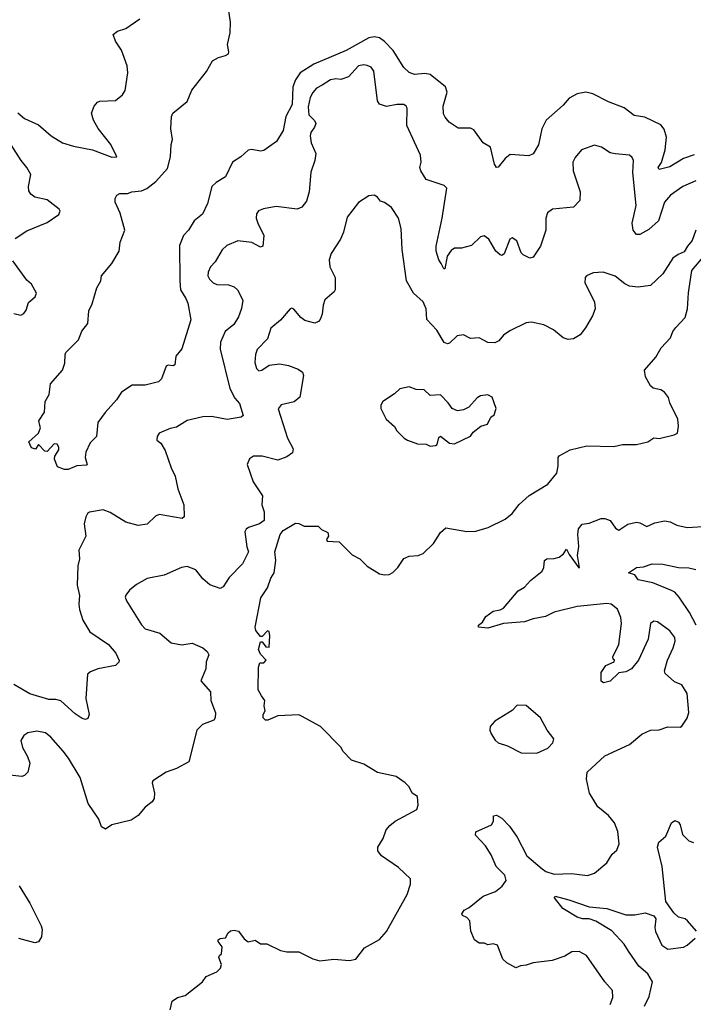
# Model space of a CAD drawing. Extents: x 2293139 to 2515392, y 824115 to 1006937.
# Tile 279 of 417: x 2369058 to 2372910, y 974206 to 979840. Entities that reach past the tile are written whole.
import ezdxf

# ---------------------------------------------------------------- set-up
doc = ezdxf.new("R2010")
doc.units = 0

msp = doc.modelspace()

# ---------------------------------------------------------------- linework, layer by layer
at = {"layer": '0CON10XD'}
for points in [[(2370007.8, 978245), (2370018.8, 978218.8), (2370037.2, 978122.8), (2369985, 977957.5), (2369951.2, 977915), (2369945.7, 977864.3), (2369935, 977860), (2369906.4, 977863.6), (2369895, 977857.5), (2369869.2, 977785), (2369851.3, 977768.7), (2369775, 977748.5), (2369701.1, 977748.9), (2369640.4, 977709.6), (2369611.9, 977665), (2369546.8, 977593.2), (2369505.4, 977535), (2369496.2, 977455), (2369460.2, 977419.8), (2369435.8, 977365), (2369432, 977335), (2369443.3, 977295), (2369439.2, 977290.8), (2369385, 977287.5), (2369335, 977266.7), (2369315, 977266.7), (2369275, 977282.5), (2369257.5, 977325), (2369258.3, 977341.7), (2369281.7, 977378.3), (2369282.5, 977395), (2369271.7, 977411.7), (2369255, 977412.5), (2369215, 977370), (2369201.7, 977371.7), (2369165, 977410), (2369148.3, 977381.7), (2369125, 977390), (2369110, 977425), (2369166.1, 977473.9), (2369176.7, 977505), (2369172.5, 977517.5), (2369167.5, 977545), (2369198.8, 977595), (2369204.2, 977655), (2369226.2, 977695), (2369234.1, 977755.9), (2369303.3, 977835), (2369316.2, 977875), (2369317, 977923), (2369322.5, 977935), (2369395, 978008.8), (2369413, 978057), (2369447.7, 978102.3), (2369453.8, 978175), (2369472.9, 978215), (2369498.8, 978305), (2369521.5, 978345), (2369525.5, 978375), (2369584.6, 978445), (2369627.3, 978515), (2369633, 978567), (2369659.2, 978635), (2369632.9, 978732.9), (2369603.3, 978795), (2369603, 978817), (2369613.6, 978836.4), (2369630, 978845), (2369675, 978846), (2369700, 978855), (2369755, 978860), (2369785, 978874), (2369836.3, 978913.7), (2369902.5, 978987.5), (2369920.4, 979055), (2369923.5, 979125), (2369930.8, 979155), (2369922, 979215), (2369926.2, 979285), (2369933.3, 979305), (2370015, 979372.5), (2370042.7, 979437.3), (2370126.1, 979543.9), (2370161.2, 979605), (2370195, 979624), (2370235.6, 979634.4), (2370251.2, 979645), (2370254.2, 979655), (2370247.1, 979697.1), (2370262.2, 979765), (2370263.3, 979825), (2370244.6, 979955.4)], [(2369302.5, 979135), (2369365, 979115.9), (2369474.6, 979094.6), (2369585, 979052.9), (2369612.5, 979055), (2369578.8, 979125), (2369506.8, 979216.8), (2369480, 979265), (2369469.2, 979305), (2369484.1, 979345.9), (2369502.7, 979367.3), (2369516.1, 979373.9), (2369605, 979377.5), (2369645, 979410), (2369661.4, 979435), (2369675.7, 979535), (2369672.5, 979575), (2369640, 979665), (2369606.4, 979716.4), (2369592.5, 979755), (2369616.4, 979773.6), (2369665, 979790), (2369745, 979844)], [(2372915, 979066.5), (2372854.3, 979045.7), (2372775, 978997.5), (2372715, 978983.3), (2372708.8, 978995), (2372727.9, 979022.1), (2372750, 979095), (2372757.4, 979167.4), (2372743.9, 979213.9), (2372725, 979238.6), (2372632.4, 979282.4), (2372572.5, 979292.5), (2372513.8, 979335), (2372425, 979369.5), (2372335, 979415.5), (2372295, 979425.9), (2372246, 979415), (2372200, 979390), (2372165, 979350), (2372067.8, 979265), (2372043.7, 979216.3), (2372025.6, 979124.4), (2371995, 979072.5), (2371970, 979060), (2371862.1, 979067.9), (2371835, 979045.8), (2371795, 978996.7), (2371783.9, 978993.9), (2371772.9, 979012.9), (2371751.2, 979111.2), (2371708.8, 979135), (2371655, 979208.8), (2371635, 979218.6), (2371565, 979219.2), (2371513.2, 979253.2), (2371491.2, 979281.2), (2371481.7, 979301.7), (2371479.2, 979345), (2371502.2, 979425), (2371492.5, 979455), (2371405, 979526), (2371375, 979531.3), (2371315.4, 979525.4), (2371285, 979537.8), (2371255, 979567.1), (2371193, 979663), (2371145, 979715.6), (2371115.4, 979735.4), (2371085, 979741.5), (2371055, 979735.4), (2370925, 979662.8), (2370740.8, 979585), (2370661.8, 979535), (2370635, 979496.5), (2370620.6, 979455), (2370615.2, 979355), (2370580.3, 979285), (2370565.3, 979205), (2370526.6, 979143.4), (2370455, 979091.4), (2370435, 979087.1), (2370385, 979098), (2370365, 979094), (2370322.5, 979055), (2370274.4, 979025), (2370235, 978940), (2370181.4, 978908.6), (2370157.3, 978885), (2370132.7, 978787.3), (2370103.2, 978726.8), (2370055, 978689.2), (2370023.6, 978636.4), (2369995.4, 978604.6), (2369972, 978548), (2369973.1, 978345), (2369976.7, 978295), (2370007.8, 978245)], [(2372925, 978918.2), (2372850.8, 978885), (2372778.9, 978835), (2372744.7, 978795.3), (2372711.5, 978688.5), (2372655, 978638.6), (2372605, 978610), (2372585, 978610.6), (2372566.9, 978635), (2372561.4, 978675), (2372584.1, 978775.9), (2372564.6, 978965), (2372568.9, 979035), (2372561.3, 979051.3), (2372544.4, 979064.4), (2372463.3, 979073.3), (2372435, 979078.6), (2372385, 979110.8), (2372345, 979122), (2372271.2, 979095), (2372235, 979052), (2372221.9, 979025), (2372222.9, 978975), (2372262.5, 978855), (2372262, 978805), (2372225, 978766.7), (2372105, 978756), (2372076.7, 978735), (2372066.2, 978705), (2372067.5, 978635), (2372036.8, 978543.2), (2371995, 978481.2), (2371975, 978476.2), (2371936.7, 978495), (2371926.4, 978506.4), (2371900, 978575), (2371875, 978592.5), (2371861.2, 978585), (2371829.1, 978500.9), (2371815, 978491.2), (2371805, 978494), (2371780, 978515), (2371741.2, 978585), (2371715, 978603.8), (2371693.2, 978596.8), (2371641.7, 978548.3), (2371585, 978533.3), (2371545, 978532.5), (2371525, 978519.2), (2371502.8, 978487.2), (2371490, 978415), (2371484, 978415), (2371468.8, 978445), (2371454.5, 978465), (2371440.3, 978515), (2371439.3, 978545), (2371474.6, 978705), (2371500.8, 978875), (2371485, 978892), (2371383.3, 978925), (2371351.4, 978975), (2371345.8, 978995), (2371354.4, 979025.6), (2371350.9, 979065), (2371272.5, 979235), (2371274.2, 979334.2), (2371268.8, 979345), (2371254, 979354), (2371215, 979354.2), (2371155, 979343.8), (2371115, 979356.7), (2371104.3, 979375), (2371083.1, 979545), (2371067.3, 979567.3), (2371045, 979578.2), (2371025, 979581.2), (2370995, 979575.4), (2370937.3, 979512.7), (2370895, 979497.8), (2370865, 979501.8), (2370835, 979496.2), (2370788, 979465), (2370755, 979447.5), (2370735, 979424), (2370719.5, 979395), (2370708.3, 979341.7), (2370711.4, 979295), (2370743, 979263), (2370750.5, 979245), (2370744.6, 979225.4), (2370722.5, 979195), (2370718.9, 979175), (2370725.6, 979135.6), (2370750.8, 979075), (2370746, 979035), (2370722.2, 978967.8), (2370712.9, 978855), (2370698, 978802), (2370672, 978768), (2370645, 978755.6), (2370525, 978770.5), (2370451.9, 978758.1), (2370422.9, 978747.1), (2370411.7, 978728.3), (2370411.1, 978705), (2370419.1, 978675), (2370453.3, 978605), (2370448, 978545), (2370435, 978538.6), (2370385, 978564.6), (2370305, 978574.6), (2370241.9, 978548.1), (2370216.6, 978523.4), (2370175.6, 978455), (2370149.4, 978425), (2370135.4, 978394.6), (2370133.8, 978375), (2370143.3, 978355), (2370165, 978334.2), (2370185.6, 978325.6), (2370252.6, 978322.6), (2370285, 978311.9), (2370303.1, 978295), (2370333.1, 978235), (2370327, 978187), (2370309.9, 978140.1), (2370283.1, 978095), (2370232.2, 978055), (2370206.5, 977995), (2370204.5, 977955.5), (2370258.9, 977728.9), (2370288.6, 977675), (2370314.5, 977644.5), (2370336, 977575), (2370325, 977566.2), (2370245, 977552.2), (2370155, 977568.8), (2370105, 977567.7), (2370015, 977546.7), (2369955, 977509.2), (2369919.1, 977500.9), (2369856.1, 977473.9), (2369843.3, 977455), (2369842.5, 977435), (2369865, 977416.7), (2369889.2, 977375), (2369924.2, 977275), (2369947.5, 977227.5), (2369961.4, 977155), (2369996.9, 977065), (2369997.8, 976995), (2369986.7, 976985), (2369855, 977009.4), (2369835, 977000), (2369786.9, 976953.1), (2369735.6, 976945.6), (2369665, 976965.6), (2369575, 977019.5), (2369535, 977035.5), (2369457.9, 977022.1), (2369445, 977013.8), (2369435.7, 976995), (2369427.1, 976955), (2369436, 976885), (2369395.7, 976805), (2369399.4, 976755), (2369390.6, 976715), (2369386.4, 976605), (2369399.1, 976545), (2369395.5, 976495), (2369400, 976465), (2369418.9, 976405), (2369458.1, 976338.1), (2369565.4, 976265.4), (2369607.5, 976215), (2369625.9, 976174.1), (2369625, 976163.3), (2369605, 976144), (2369505, 976125.8), (2369462.1, 976107.9), (2369446.2, 976095), (2369435.7, 975955.7), (2369455.8, 975864.2), (2369448, 975842), (2369435, 975836.2), (2369415, 975842), (2369375, 975867.5), (2369292.8, 975942.8), (2369265, 975950.5), (2369225, 975949.5), (2369115, 975983.3), (2369025, 976035.8)], [(2369047.7, 979307.7), (2369085, 979274.4), (2369165, 979238.5), (2369238.1, 979175), (2369302.5, 979135)], [(2369031.2, 978588.8), (2369098.8, 978631.2), (2369215, 978678.8), (2369281.2, 978725), (2369290, 978745), (2369284, 978755), (2369215, 978810), (2369144.4, 978824.4), (2369121.7, 978841.7), (2369110.8, 978860.8), (2369108.1, 978885), (2369120.8, 978955), (2369098.6, 978995), (2369065.4, 979035), (2368991.2, 979151.2)], [(2372924.2, 978635), (2372904.2, 978575.8), (2372876.7, 978545), (2372857.7, 978512.3), (2372824.3, 978495.7), (2372792.5, 978475), (2372736.7, 978385), (2372665, 978318.5), (2372595, 978310), (2372545, 978315.5), (2372518.5, 978328.5), (2372463.3, 978373.3), (2372395, 978394.6), (2372337.9, 978392.1), (2372300, 978375), (2372291.2, 978365), (2372289.2, 978335), (2372345.5, 978225.5), (2372348.1, 978185), (2372333.1, 978145), (2372294, 978076), (2372262.4, 978037.6), (2372225, 978014.4), (2372195, 978010), (2372165, 978018.9), (2372110, 978065), (2372055, 978094.4), (2371985, 978110), (2371955, 978105.6), (2371860.9, 978059.1), (2371825.6, 978034.4), (2371798.3, 978001.7), (2371775, 977990.8), (2371735, 977992.5), (2371685, 978019.2), (2371635.9, 978015.9), (2371595, 978037.1), (2371559.7, 978030.3), (2371515, 977990), (2371505, 977986), (2371485, 977992.5), (2371443, 978063), (2371386.7, 978125), (2371383.3, 978185), (2371365.8, 978225), (2371310, 978275), (2371269.4, 978345), (2371245.8, 978525), (2371240, 978645), (2371223.8, 978705), (2371183.3, 978765), (2371145, 978793.8), (2371121.2, 978801.2), (2371103.9, 978823.9), (2371085, 978836.2), (2371055, 978831.2), (2370995.7, 978794.3), (2370929.7, 978710.3), (2370908.8, 978625), (2370892, 978585), (2370838.8, 978501.2), (2370827.5, 978465), (2370832, 978425), (2370862, 978365), (2370862, 978295), (2370856.7, 978283.3), (2370803.2, 978236.8), (2370794.2, 978205.8), (2370788, 978155), (2370776.7, 978125), (2370767.3, 978112.7), (2370745, 978104.2), (2370688.8, 978118.8), (2370665.8, 978135.8), (2370625, 978183.3), (2370615, 978188.8), (2370603.9, 978186.1), (2370549.7, 978120.3), (2370494.4, 978075.6), (2370475, 978013.3), (2370415, 977952.5), (2370406, 977925), (2370402.2, 977877.8), (2370411.4, 977845), (2370425, 977830), (2370443.3, 977835), (2370485, 977862.9), (2370545, 977870.8), (2370595, 977861.4), (2370651.2, 977841.2), (2370675, 977823.3), (2370680.8, 977805), (2370660.3, 977679.7), (2370627, 977653), (2370553.7, 977636.3), (2370535.7, 977614.3), (2370589.2, 977445), (2370621.2, 977385), (2370617.5, 977362.5), (2370585, 977339.6), (2370535, 977320), (2370445, 977342.9)], [(2369025, 978158.8), (2369065, 978150), (2369081.7, 978158.3), (2369095, 978177.5), (2369108.8, 978221.2), (2369146.7, 978255), (2369153.8, 978275), (2369125, 978327.5), (2369099.5, 978349.5), (2369019.3, 978459.3)], [(2369917.5, 974175), (2369930, 974225), (2369960, 974245), (2370003.6, 974256.4), (2370102.5, 974335), (2370123.9, 974366.1), (2370185, 974392.5), (2370206.4, 974413.6), (2370212.5, 974435), (2370197.5, 974475), (2370200, 974485), (2370212.5, 974495), (2370216.2, 974536.2), (2370193.3, 974565), (2370192.5, 974575), (2370205, 974583.3), (2370235, 974587.5), (2370250, 974615), (2370264.1, 974625.9), (2370285, 974630), (2370310, 974625), (2370340.7, 974580.7), (2370363.6, 974563.6), (2370405, 974572.5), (2370435, 974552.5), (2370471.7, 974551.7), (2370550, 974515), (2370586.4, 974506.4), (2370655, 974506), (2370735, 974465.8), (2370775, 974454.3), (2370855, 974464), (2370943.6, 974456.4), (2370980, 974465), (2371030.7, 974529.3), (2371115, 974577.5), (2371155, 974623.3), (2371273.8, 974835), (2371293, 974893), (2371293.3, 974925), (2371225, 974990), (2371126.2, 975055), (2371106.2, 975085), (2371106, 975105), (2371136.2, 975155), (2371153.3, 975205), (2371175, 975230), (2371205.9, 975254.1), (2371328.3, 975321.7), (2371336.2, 975345), (2371332.5, 975395), (2371302.5, 975415), (2371285, 975450), (2371263, 975473), (2371210.7, 975510.7), (2371105, 975533.3), (2371025, 975580), (2370955, 975603.8), (2370906.7, 975655), (2370895.9, 975675.9), (2370777.5, 975795), (2370670, 975855), (2370655, 975862.5), (2370535, 975857.5), (2370477, 975833), (2370463, 975833), (2370450, 975845), (2370450, 975865), (2370462.5, 975885), (2370456.7, 975915), (2370460, 975945), (2370440.5, 975970.5), (2370421.2, 976005), (2370423.8, 976135), (2370430.7, 976159.3), (2370455, 976160), (2370467.5, 976175), (2370435, 976210), (2370423.9, 976236.1), (2370435, 976280), (2370445, 976280), (2370465, 976252.5), (2370485, 976250), (2370488.8, 976315), (2370485, 976340), (2370475, 976342.5), (2370445, 976310), (2370435, 976310), (2370408.8, 976345), (2370404.2, 976365), (2370437.7, 976532.3), (2370475, 976590), (2370494, 976645), (2370513.8, 976675), (2370522, 976745), (2370516.2, 976795), (2370547.5, 976895), (2370565, 976917.5), (2370635, 976960), (2370655, 976957.5), (2370685, 976942.5), (2370765, 976942.5), (2370783.9, 976923.9), (2370820, 976905), (2370823.8, 976885), (2370812.5, 976865), (2370817, 976857), (2370885, 976853.3), (2370958.3, 976778.3), (2371002.5, 976755), (2371045, 976713.8), (2371115, 976670), (2371143.9, 976663.9), (2371170, 976665), (2371192.3, 976677.7), (2371220, 976705), (2371255, 976756.2), (2371285, 976770), (2371335.9, 976774.1), (2371365, 976786.2), (2371425, 976843.3), (2371465, 976906.7), (2371495, 976933.3), (2371615, 976911.4), (2371665.7, 976914.3), (2371737.5, 976935), (2371835, 976982.9), (2371875, 977014), (2371914.6, 977065.4), (2371971.7, 977118.3), (2372077.6, 977182.4), (2372130, 977245), (2372137.7, 977287.7), (2372136.7, 977335), (2372143.3, 977345), (2372205, 977378.1), (2372301.2, 977401.2), (2372455, 977398), (2372505, 977410), (2372585, 977409.2), (2372650, 977425), (2372685, 977448), (2372715, 977443.8), (2372800, 977465), (2372818.8, 977475), (2372825.8, 977515), (2372822.5, 977555), (2372776.8, 977646.8), (2372767.9, 977677.9), (2372745, 977708.8), (2372725, 977721.2), (2372681.4, 977731.4), (2372665.9, 977745.9), (2372636.1, 977796.1), (2372631.2, 977835), (2372695, 977908.8), (2372726.7, 977963.3), (2372780.3, 978019.7), (2372793.8, 978055), (2372810.9, 978079.1), (2372864.2, 978135), (2372877.8, 978185), (2372883.4, 978276.6), (2372901.2, 978405), (2372985.6, 978504.4)], [(2371405, 977400), (2371435, 977403.3), (2371445, 977410), (2371455, 977450), (2371465, 977457.5), (2371515, 977416.7), (2371545, 977413.3), (2371635, 977457.5), (2371650.7, 977479.3), (2371695, 977513.3), (2371732.5, 977525), (2371752.5, 977565), (2371770.7, 977579.3), (2371782.5, 977615), (2371759.3, 977679.3), (2371735, 977693.3), (2371692.7, 977687.3), (2371675, 977676.2), (2371626.6, 977623.4), (2371595, 977608), (2371562.3, 977602.3), (2371531.2, 977615), (2371508.3, 977648.3), (2371465, 977693.3), (2371405, 977689.2), (2371371.7, 977721.7), (2371325, 977724), (2371285, 977740), (2371232.3, 977727.7), (2371200.7, 977699.3), (2371134.1, 977655.9), (2371123.3, 977635), (2371123.3, 977615), (2371153.3, 977555), (2371201.7, 977511.7), (2371215, 977487.5), (2371257.5, 977445), (2371275, 977433.3), (2371333.6, 977413.6), (2371381.7, 977411.7), (2371405, 977400)], [(2370445, 977342.9), (2370395, 977343.3), (2370372, 977328), (2370358.8, 977295), (2370393.8, 977195), (2370446.7, 977115), (2370443.3, 977065), (2370456.2, 977025), (2370456.7, 976975), (2370430, 976955), (2370366.4, 976933.6), (2370352.5, 976925), (2370345, 976910), (2370357, 976823), (2370366.2, 976795), (2370333, 976727), (2370255, 976648.8), (2370222, 976595), (2370205, 976585.6), (2370145, 976606.9), (2370105, 976640), (2370065, 976691.4), (2370015, 976710.6), (2369983.6, 976706.4), (2369885, 976660.8), (2369787.7, 976642.3), (2369725, 976608.8), (2369686.7, 976575), (2369665, 976547.5), (2369662, 976535), (2369668, 976515), (2369755, 976376.7), (2369775, 976354.2), (2369859.7, 976329.7), (2369925, 976273.8), (2369985, 976263.8), (2370045, 976272.5), (2370105, 976246.2), (2370130, 976225), (2370140, 976205), (2370123.9, 976166.1), (2370123.3, 976125), (2370093.6, 976056.4), (2370148.8, 975995), (2370151.2, 975945), (2370178, 975875), (2370175.8, 975845), (2370167.8, 975832.2), (2370103, 975807), (2370070, 975775), (2370025.8, 975594.2), (2369954.2, 975555.8), (2369895, 975534), (2369820, 975485), (2369816.4, 975473.6), (2369829.4, 975415), (2369826.8, 975383.2), (2369816, 975365), (2369775, 975334.2), (2369735, 975285.8), (2369695, 975260), (2369585, 975234.2), (2369548, 975208), (2369525, 975221.1), (2369510, 975265), (2369450, 975355), (2369403.1, 975505), (2369337.7, 975615), (2369307.1, 975655), (2369235.7, 975735), (2369205, 975760), (2369155, 975770), (2369105, 975759.4), (2369080.8, 975745), (2369064.3, 975715), (2369073.3, 975675), (2369102.5, 975625), (2369115.6, 975585.6), (2369104, 975535), (2369085, 975515.8), (2369069.3, 975510.7), (2368985, 975519.5)], [(2372434, 974205), (2372450.6, 974245), (2372448.1, 974285), (2372404.6, 974334.6), (2372300, 974485), (2372258.3, 974508.3), (2372215, 974507.1), (2372175, 974481.2), (2372102.3, 974457.7), (2371995, 974444), (2371955, 974430), (2371922.5, 974427.5), (2371895, 974414.2), (2371842.9, 974442.9), (2371820, 974465), (2371790, 974545), (2371765, 974552.5), (2371735, 974547.5), (2371716.1, 974556.1), (2371685, 974556.2), (2371658.8, 974575), (2371638, 974625), (2371631.2, 974685), (2371615, 974703.8), (2371590, 974715), (2371586, 974725), (2371600, 974745), (2371628.9, 974761.1), (2371707.5, 974825), (2371778.9, 974851.1), (2371817.2, 974882.8), (2371839.2, 974915), (2371832, 974945), (2371782, 974995), (2371755, 975061.2), (2371722.2, 975112.2), (2371665, 975174), (2371666.4, 975193.6), (2371756.8, 975233.2), (2371767.5, 975255), (2371767.5, 975285), (2371785, 975288), (2371815, 975271.4), (2371859.4, 975225), (2371902.3, 975162.3), (2371957.3, 975055), (2372045, 974980.9), (2372067, 974967), (2372115, 974951.1), (2372214.3, 974955.7), (2372304.2, 974944.2), (2372345, 974957.5), (2372416, 975015), (2372446.2, 975065), (2372471.9, 975088.1), (2372485.6, 975125), (2372478.9, 975195), (2372458.9, 975245), (2372425, 975287.1), (2372365, 975337.1), (2372316.7, 975415), (2372298.6, 975495), (2372302.9, 975535), (2372405, 975627.8), (2372545, 975692.2), (2372615, 975752.9), (2372665, 975774.2), (2372715, 975777.1), (2372765, 975794.4), (2372835, 975792.5), (2372845, 975797.5), (2372875.6, 975844.4), (2372884.3, 975875.7), (2372875.8, 975985), (2372845, 976033.8), (2372801.7, 976051.7), (2372748.8, 976098.8), (2372746, 976115), (2372762.5, 976175), (2372795.7, 976245.7), (2372806.5, 976285), (2372804.5, 976304.5), (2372775, 976342.9), (2372705, 976394), (2372685, 976399.2), (2372666, 976385), (2372651.4, 976295), (2372596.2, 976175), (2372556.2, 976125), (2372525, 976108.8), (2372485, 976103.3), (2372435, 976056), (2372396.2, 976046.2), (2372383.8, 976055), (2372382.5, 976105), (2372410, 976145), (2372457.5, 976165), (2372460, 976175), (2372451.7, 976181.7), (2372450, 976195), (2372484.2, 976265.8), (2372499.6, 976385), (2372495, 976420), (2372476.5, 976466.5), (2372440, 976495), (2372415, 976500.5), (2372245, 976483.2), (2372115, 976449.4), (2372065.4, 976424.6), (2371995, 976412.2), (2371945, 976395.6), (2371825, 976384.4), (2371735, 976358.8), (2371682.5, 976365), (2371682.5, 976375), (2371705, 976392.5), (2371723.3, 976425), (2371765, 976456.7), (2371805, 976463.3), (2371825, 976473.3), (2371908.3, 976571.7), (2371945, 976593.8), (2371978.8, 976631.2), (2372046.7, 976685), (2372056.2, 976705), (2372060, 976745), (2372072.5, 976755), (2372115, 976756.7), (2372142.5, 976765), (2372167, 976783), (2372185, 976810), (2372199.3, 976779.3), (2372255, 976704), (2372260, 976705), (2372247.3, 976775), (2372255.6, 976825), (2372250, 976895), (2372254.1, 976925.9), (2372275, 976953.3), (2372315, 976958.8), (2372383.4, 976986.6), (2372405, 976986.9), (2372435, 976974), (2372465, 976930), (2372485, 976918.8), (2372535, 976954.2), (2372585, 976964.2)], [(2372585, 976964.2), (2372605, 976962), (2372645, 976940), (2372689.5, 976960.5), (2372745, 976973.2), (2372777, 976967), (2372815, 976947.1), (2372874.4, 976934.4), (2372995, 976942.5)], [(2372925.6, 976375), (2372888.3, 976448.3), (2372829.6, 976535), (2372805, 976563.6), (2372785.6, 976574.4), (2372678.2, 976618.2), (2372595, 976634.6), (2372575, 976662.9), (2372540, 976675), (2372585, 976706.5), (2372625, 976710), (2372675, 976727.5), (2372735.3, 976725.3), (2372825, 976705.4), (2372885, 976703.8), (2372923.8, 976693.8)], [(2372015, 975643.3), (2372077.7, 975672.3), (2372107.3, 975702.7), (2372112, 975725), (2372074, 975775), (2372035.8, 975845), (2371955, 975916.7), (2371902.9, 975917.1), (2371875, 975888), (2371775, 975826), (2371748, 975795), (2371746.2, 975775), (2371753.9, 975753.9), (2371777.7, 975717.7), (2371795, 975703.3), (2371847.5, 975685), (2371925, 975646), (2372015, 975643.3)], [(2372928, 974625), (2372876, 974685), (2372863.3, 974695), (2372825, 974705.7), (2372798.9, 974728.9), (2372753.8, 974793.8), (2372732.2, 974995), (2372706, 975105), (2372713.8, 975135), (2372752.3, 975167.7), (2372786.2, 975245), (2372805, 975258), (2372825, 975248.6), (2372835, 975233.8), (2372848.7, 975178.7), (2372885, 975141.2), (2372912, 975132)], [(2369055.7, 974885), (2369115.6, 974785), (2369181.4, 974655), (2369187.1, 974635), (2369181.7, 974591.7), (2369166, 974564), (2369145, 974559.1), (2369053.6, 974583.6)], [(2372630.5, 974195), (2372658.3, 974251.7), (2372676.1, 974335), (2372650.9, 974380.9), (2372599.1, 974425), (2372540.1, 974510.1), (2372515, 974551.1), (2372445, 974625.9), (2372352.2, 974682.2), (2372315, 974694.7), (2372276.7, 974695), (2372245.8, 974705), (2372164, 974755), (2372116.7, 974815), (2372120, 974825), (2372198, 974805), (2372315, 974763.8), (2372415, 974755.3), (2372525, 974718.5), (2372575, 974718.6), (2372635, 974730), (2372685, 974712.5), (2372696.2, 974695), (2372690, 974645), (2372693.4, 974623.4), (2372730.8, 974545), (2372765, 974521.1), (2372854.1, 974534.1), (2372875, 974544.4), (2372920, 974585)]]:
    msp.add_lwpolyline(points, dxfattribs=at)

doc.saveas('drawing.dxf')
